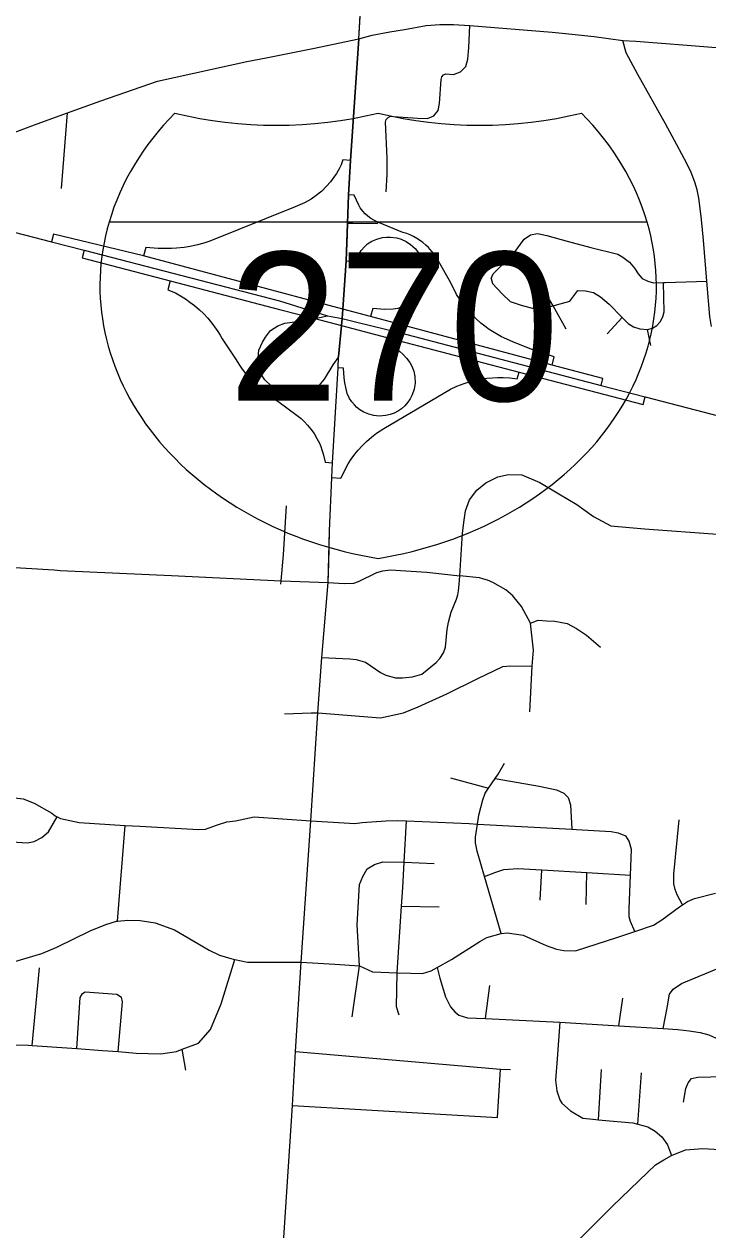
# Model space of a CAD drawing. Extents: x 1755200 to 1902939, y 644115 to 788070.
# Drawn here: x 1840603 to 1845211, y 761034 to 769156 of the extents above; entities that cross this region are included whole.
import ezdxf

# ---------------------------------------------------------------- set-up
doc = ezdxf.new("R2010")
doc.units = 0
for name, color, linetype in [('GM_X_City_Street', 7, 'Continuous'), ('GM_X_Interchange_Ramps', 7, 'Continuous'), ('GM_X_Interstate_Route', 7, 'Continuous'), ('GM_X_Interstate_Shield', 7, 'Continuous'), ('GM_X_State_Route', 7, 'Continuous'), ('GM_X_Township', 7, 'Continuous')]:
    doc.layers.add(name, color=color, linetype=linetype)

msp = doc.modelspace()

# ---------------------------------------------------------------- linework, layer by layer
at = {"layer": 'GM_X_City_Street'}
for points in [[(1842858.3, 769056.1), (1842867.8, 769214)], [(1843043.5, 768026.7), (1843049.7, 768143.3), (1843049.1, 768252.5), (1843037.9, 768495.7), (1843042.8, 768513.7), (1843055.4, 768528.2), (1843073, 768535.7), (1843092.1, 768534.8), (1843252.8, 768522.6), (1843320.5, 768519.9), (1843363, 768538.8), (1843392.6, 768574.8), (1843403, 768620.3), (1843413.7, 768783.4), (1843417.3, 768801), (1843428.9, 768814.6), (1843445.7, 768820.9), (1843496.3, 768817.8), (1843544.2, 768834.6), (1843579.2, 768871.4), (1843593.7, 768920.1), (1843599.3, 768997.1), (1843607.2, 769146.9)], [(1843166.2, 769120.9), (1843311.6, 769147), (1843405.2, 769154.3), (1843496.3, 769153), (1843607.2, 769146.9), (1844162.4, 769102), (1844250.7, 769092.6), (1844443.7, 769071.6), (1844638.3, 769046.5), (1844724.8, 769041.3), (1845070.9, 769013.9), (1845570.7, 768974.1)], [(1842858.3, 769056.1), (1842948, 769081.9), (1843067.6, 769103.3), (1843166.2, 769120.9)], [(1845234.3, 767119.8), (1845224.3, 767187.2), (1845203.7, 767425.6), (1845182, 767700), (1845166.6, 767840.4), (1845156.3, 767933.2), (1845149, 767983.8), (1845137.7, 768040.5), (1845122.2, 768091.1), (1845098.5, 768156.1), (1845068.6, 768216.9), (1845002.3, 768341.9), (1844925.1, 768485.2), (1844738.5, 768817.3), (1844659.6, 768963.4), (1844638.3, 769046.5)], [(1840855, 768049.1), (1840895.5, 768558.6)], [(1843749.3, 767443.5), (1843764.5, 767473), (1843906.2, 767615.8), (1843973.3, 767706.7), (1844015.3, 767736.1), (1844061.5, 767745.9), (1844125.9, 767733.3), (1844263, 767694.1), (1844421.1, 767652.1), (1844603, 767607.4), (1844637.9, 767586.4), (1844681.3, 767552.8), (1844715.7, 767513.3), (1844740.4, 767473), (1844768.3, 767443.1), (1844805.4, 767425.6), (1844844.6, 767414.2), (1844910.7, 767416.3), (1844923.5, 767416.7)], [(1843749.3, 767443.5), (1843760, 767409), (1843823.3, 767338.4), (1843879.4, 767288), (1843952.5, 767263.1), (1844043.7, 767237.5), (1844116, 767244.7), (1844168.4, 767259.5), (1844190.9, 767265.9), (1844280, 767290.4), (1844333.9, 767361.6), (1844385.5, 767360.6), (1844439.2, 767347.2), (1844487.6, 767319.3), (1844545.4, 767270.8), (1844632.1, 767180), (1844674.4, 767139.8), (1844708.4, 767117.1), (1844752.8, 767103.7), (1844804.4, 767099.5), (1844837.4, 767107.8), (1844866.3, 767126.4), (1844889, 767151.1), (1844906.5, 767184.2), (1844915.8, 767218.2), (1844910.7, 767416.3)], [(1844168.4, 767259.5), (1844078.2, 767406.6)], [(1844923.5, 767416.7), (1845203.7, 767425.6)], [(1844254.6, 767101), (1844168.4, 767259.5)], [(1844532, 767070.6), (1844632.1, 767180)], [(1844826.1, 766990.2), (1844804.4, 767099.5)], [(1842655.8, 765523), (1842660.7, 765742.5), (1842676.3, 766101.9), (1842682, 766202), (1842718.3, 766840.5), (1842722.6, 766915.8)], [(1842610.2, 764890.3), (1842798.8, 764881.1), (1842840.9, 764877), (1842902.5, 764857.5), (1843005.1, 764788.7), (1843040, 764770.2), (1843106.7, 764752.7), (1843152.9, 764752.7), (1843219.6, 764759.9), (1843282.2, 764776.4), (1843380.5, 764855), (1843404.8, 764882.4), (1843429.1, 764920.8), (1843442.2, 764959.3), (1843453.3, 765078.7), (1843463.4, 765127.2), (1843480.6, 765195), (1843515.8, 765282.3), (1843524.9, 765311.9), (1843530.6, 765339.3), (1843535.5, 765382.3), (1843540.2, 765439.4), (1843558, 765728), (1843568.3, 765814.7), (1843576.4, 765876.8), (1843603.3, 765952.4), (1843654.6, 766017.2), (1843714, 766065.8), (1843795, 766106.3), (1843867.9, 766122.5), (1843956.9, 766119.8), (1844078.8, 766068.7), (1844205.5, 765992.7), (1844326.5, 765919.5), (1844439.1, 765840.6), (1844557.3, 765775.9), (1844782.6, 765756.1), (1845275.2, 765719.6)], [(1842332.6, 765383.4), (1842334.8, 765405.9), (1842352.1, 765580.3), (1842372.1, 765910.7)], [(1840383.5, 765504.4), (1840387.6, 765505.5), (1840805.3, 765479.3)], [(1842272.8, 759743.5), (1842289.5, 760025.3), (1842410.7, 761872.5), (1842432, 762236.9), (1842469.3, 762837.5), (1842535.6, 763790.2), (1842582.7, 764517.5), (1842610.2, 764890.3), (1842652.9, 765394.3), (1842655.8, 765523)], [(1840805.3, 765479.3), (1840845.8, 765476.7), (1841597, 765441)], [(1841597, 765441), (1842334.8, 765405.9), (1842652.9, 765394.3)], [(1842652.9, 765394.3), (1842759.4, 765387.3), (1842824.2, 765391.3), (1842857.4, 765402.7), (1842979.2, 765462.2), (1843021.1, 765473.1), (1843069.8, 765481.2), (1843317.3, 765464.7), (1843540.2, 765439.4)], [(1844011.7, 764523.1), (1844026.9, 764831.7), (1844035, 764939), (1844015.8, 765120.2), (1843954.1, 765232.5), (1843895.4, 765304.3), (1843849.9, 765344.8), (1843760.7, 765395), (1843725.5, 765410.4), (1843700.9, 765418.2), (1843670.6, 765426.7), (1843540.2, 765439.4)], [(1844015.8, 765120.2), (1844066.3, 765140.4), (1844123, 765136.4), (1844179.6, 765134.3), (1844262.6, 765118.1), (1844325.3, 765085.7), (1844392, 765041.2), (1844487.1, 764960.3)], [(1842537.2, 764516.1), (1842582.7, 764517.5), (1843003.6, 764482.6), (1843160.1, 764517.7), (1843258.3, 764556.4), (1843450.6, 764645.9), (1843656.9, 764745.5), (1843829.6, 764829.7), (1843883.3, 764833.8), (1844026.9, 764831.7)], [(1842356.8, 764510.4), (1842537.2, 764516.1)], [(1843816.7, 763031.1), (1843706.2, 763413.8), (1843656, 763585.4), (1843644.9, 763641.7), (1843643.6, 763679.9), (1843657.1, 763767.9), (1843666.3, 763827.9), (1843694.2, 763931.6), (1843709, 763975.5), (1843733, 764010.3), (1843777.3, 764074.8), (1843797.5, 764104.2), (1843841, 764177.6)], [(1843476.1, 764080), (1843733, 764010.3)], [(1843777.3, 764074.8), (1844073, 764023), (1844190.9, 763998.8), (1844240.6, 763975.8), (1844270.2, 763947.2), (1844285.4, 763896.8), (1844294.2, 763733.3)], [(1840220.2, 763975.8), (1840438.6, 763956.5), (1840596.8, 763937.6), (1840670.5, 763908.2), (1840789.7, 763841.9), (1840813.4, 763823.4), (1840825.4, 763817.2), (1840849.2, 763804.7), (1840975.2, 763778.4), (1841284, 763759.1), (1841382, 763753), (1841780.8, 763731.7), (1841825, 763732.9), (1841899.7, 763759.6), (1841968.3, 763782.5), (1842026.6, 763789.4), (1842153.4, 763815.4), (1842535.6, 763790.2)], [(1840120.5, 763731.9), (1840187.3, 763696.3), (1840247, 763673.2), (1840343.1, 763659.5), (1840625.6, 763640.3), (1840669.9, 763649.5), (1840722.6, 763676.7), (1840767.4, 763716), (1840825.4, 763817.2)], [(1842535.6, 763790.2), (1842759.5, 763775.8), (1842831.5, 763771.3), (1842881.8, 763777.6), (1843039.7, 763789.1), (1843116, 763791.7), (1843179.9, 763789), (1843603.1, 763770.8), (1843657.1, 763767.9), (1844294.2, 763733.3), (1844324.6, 763731.7), (1844559, 763717.4), (1844607, 763708.5), (1844632.9, 763698), (1844656.8, 763687.5)], [(1843117.8, 762766.4), (1843146.2, 763213.8), (1843154.1, 763337.8), (1843164, 763510.1), (1843179.9, 763789)], [(1845040.5, 763224.4), (1845002.9, 763292.2), (1844989.5, 763326.5), (1844980.1, 763364.8), (1844981.3, 763431), (1845017.8, 763795.2)], [(1841233.3, 763114.7), (1841284, 763759.1)], [(1844719.1, 763044.7), (1844688.8, 763111.4), (1844679.3, 763143.7), (1844680.3, 763197.8), (1844688.8, 763424.2), (1844695.3, 763596.6), (1844680.8, 763653.6), (1844656.8, 763687.5)], [(1842863.3, 762813.2), (1842846.8, 763088.8), (1842863.6, 763361.2), (1842884.6, 763414.9), (1842915.6, 763466.5), (1842964.3, 763495.7), (1843020.8, 763512.7), (1843164, 763510.1)], [(1843164, 763510.1), (1843365.6, 763502.4)], [(1843706.2, 763413.8), (1843781.9, 763444.8), (1843836.3, 763461.8), (1843930.8, 763468.1), (1844091.6, 763458.8), (1844395.8, 763441.2), (1844688.8, 763424.2)], [(1844081.4, 763254.8), (1844091.6, 763458.8)], [(1844389.9, 763227.1), (1844395.8, 763441.2)], [(1842469.3, 762837.5), (1842696.8, 762824.7), (1842863.3, 762813.2), (1842951.5, 762772), (1843117.8, 762766.4), (1843206.2, 762763.4), (1843288.4, 762761.9), (1843346.8, 762778.9), (1843386, 762801.3), (1843482.6, 762856.6), (1843673.3, 762977.5), (1843722, 763004.7), (1843816.7, 763031.1), (1843860.9, 763034.3), (1843965, 763020.3), (1844120.2, 762949.3), (1844190, 762926), (1844240, 762915.1), (1844318.2, 762913.6), (1844604.7, 763006.7), (1844719.1, 763044.7), (1844844.8, 763086.5), (1844899.6, 763121.6), (1845019.5, 763209.7), (1845040.5, 763224.4), (1845072.3, 763246.8), (1845120.8, 763266), (1845261.9, 763301.5)], [(1843146.2, 763213.8), (1843400.6, 763211)], [(1839829.5, 762822.6), (1840075.3, 762808.1), (1840251.6, 762796.8), (1840319.9, 762797.6), (1840419.4, 762815.4), (1840503, 762830.4), (1840722.9, 762896.6), (1840823.9, 762938.9), (1841048.5, 763049.1), (1841153.6, 763091.4), (1841226.2, 763114.1), (1841233.3, 763114.7), (1841302.6, 763120.8), (1841384.8, 763119.3), (1841486.8, 763101.4), (1841616.4, 763054.9), (1841747.5, 762978.3), (1841850.7, 762918.3), (1841920.3, 762885), (1841996.2, 762861.6), (1842023.4, 762855.7), (1842108.1, 762837.5), (1842469.3, 762837.5)], [(1844910.3, 762390), (1844935.3, 762529.4), (1844950.9, 762621.4), (1844975.6, 762655), (1845032.5, 762694.1), (1845650.8, 762949.6), (1845836.7, 763024.4), (1845893.2, 763039.4), (1845965.6, 763052.1), (1846027.8, 763051), (1846154.9, 763022.2)], [(1839791.1, 762249.4), (1840067.2, 762232.7), (1840157.4, 762231.1), (1840211.6, 762234.1), (1840243.1, 762240.9), (1840382.8, 762271.1), (1840505.4, 762280.9), (1840629.7, 762278.7), (1840657.6, 762276.7), (1840890.2, 762259.9), (1840958, 762255.3), (1841130.6, 762243.6), (1841236.4, 762235.2), (1841359, 762225.4), (1841523.4, 762220.4), (1841630, 762236.5), (1841667.7, 762250.7), (1841777.5, 762292), (1841859.3, 762384.8), (1841930.6, 762556), (1842023.4, 762855.7)], [(1842813.8, 762469.7), (1842863.3, 762813.2)], [(1840657.6, 762276.7), (1840707.1, 762798.6)], [(1843130.9, 762480), (1843111.9, 762536.5), (1843117.8, 762766.4)], [(1843386, 762801.3), (1843404.2, 762729.7), (1843442.1, 762604.7), (1843477, 762535.9), (1843506.5, 762503.3), (1843532.2, 762480.8), (1843590, 762463.7), (1843712.2, 762457.5), (1844213.6, 762432.3), (1844609.9, 762408.7), (1844910.3, 762390), (1845008.9, 762383.7), (1845085, 762374.3), (1845159, 762362.9), (1845217.4, 762347.7), (1845286.6, 762316.5), (1845328.1, 762281.7), (1845365.5, 762238.9), (1845395.5, 762179.1), (1845402.3, 762069.4), (1845389.8, 761913.6), (1845345.5, 761570.6)], [(1843712.2, 762457.5), (1843742.3, 762681.5)], [(1840958, 762255.3), (1840980.4, 762599.2), (1840997, 762627)], [(1840997, 762627), (1841015.2, 762638.7), (1841228.1, 762621.7), (1841259.3, 762602.2)], [(1841236.4, 762235.2), (1841266.8, 762570), (1841259.3, 762602.2)], [(1844609.9, 762408.7), (1844637.6, 762595)], [(1844213.6, 762432.3), (1844195, 762186), (1844184.5, 762043.8), (1844193.2, 761971.4), (1844212.2, 761910.9), (1844225.9, 761888.6), (1844285.1, 761835.5), (1844368.5, 761787.8), (1844434.5, 761780.7)], [(1841694, 762109), (1841667.7, 762250.7)], [(1842432, 762236.9), (1843812.6, 762117.3), (1843880.8, 762113.5)], [(1843792.8, 761790.2), (1843812.6, 762117.3)], [(1844472.7, 761776.5), (1844492.6, 762114.4)], [(1844738.2, 761746.3), (1844763.1, 762091.4)], [(1845046.4, 761893.8), (1845062.2, 761987.7), (1845076.9, 762025.6), (1845099.4, 762053.2), (1845143.7, 762062.5), (1845402.3, 762069.4)], [(1842410.7, 761872.5), (1843792.8, 761790.2)], [(1844434.5, 761780.7), (1844436.6, 761780.4), (1844472.7, 761776.5), (1844546.7, 761768.5), (1844705, 761755.6), (1844738.2, 761746.3), (1844804.8, 761727.7), (1844854.4, 761698.7), (1844899.9, 761661.8), (1844939.1, 761607), (1844964.4, 761534.9)], [(1844268.5, 760895.3), (1844568.7, 761194.6), (1844803.4, 761421), (1844858.4, 761472.1), (1844913.6, 761506.8), (1844964.4, 761534.9), (1845060.8, 761572.7), (1845177.4, 761582.6), (1845329.7, 761573.8)]]:
    msp.add_lwpolyline(points, dxfattribs=at)
at = {"layer": 'GM_X_Interchange_Ramps'}
for points in [[(1842801.6, 768238.2), (1842751.8, 768241.1), (1842738.6, 768209.2), (1842725.2, 768181.6), (1842707.6, 768150.4), (1842690.8, 768124.6), (1842667.7, 768093.6), (1842641.6, 768063.6), (1842608.2, 768031), (1842571.9, 768001.3), (1842536.8, 767977.2), (1842492, 767951.9), (1842429.9, 767925.5), (1841854.9, 767693.6), (1841814.7, 767680.9), (1841770.9, 767669.2), (1841721.2, 767658.8), (1841680.7, 767652.4), (1841630.6, 767647), (1841595.6, 767644.9), (1841551.3, 767644.1), (1841505.7, 767645.6), (1841423, 767652.5), (1841407.6, 767594.9)], [(1844160.2, 766859.8), (1844174.1, 766914.7), (1844012.6, 766967.8), (1843895.7, 767015.1), (1843819.6, 767049.8), (1843737.7, 767099.8), (1843708.1, 767121.2), (1843681.1, 767142.7), (1843650.2, 767170), (1843620.3, 767199.6), (1843600.1, 767221.8), (1843576.3, 767250.3), (1843557.6, 767274.9), (1843536, 767306.2), (1843517.8, 767335.7), (1843502.4, 767363.2), (1843489.4, 767389), (1843478.6, 767412.4), (1843396.1, 767558.4), (1843384.1, 767579.3), (1843367.8, 767603.7), (1843350.9, 767625.6), (1843327.7, 767651.1), (1843310.6, 767667.5), (1843290.8, 767684.1), (1843268.3, 767700.5), (1843249.3, 767712.6), (1843228, 767724.4), (1843203.4, 767736.1), (1843181.3, 767744.9), (1843155.7, 767753.3), (1842985.6, 767822.4), (1842959.8, 767834.7), (1842940, 767846.4), (1842919.8, 767861.4), (1842901.5, 767878), (1842885.7, 767895.4), (1842868.6, 767918.8), (1842857.7, 767937.5), (1842826.8, 768003.6), (1842788.4, 768005.6)], [(1842985.6, 767822.4), (1842981.2, 767811.6), (1842818.8, 767813.5), (1842781.6, 767813.4)], [(1844490.9, 766721.3), (1844502.8, 766768.3), (1844160.2, 766859.8), (1842937, 767186.5), (1842750.2, 767236.3), (1841407.6, 767594.9), (1840800.8, 767741.5), (1840787, 767689.7)], [(1842772.8, 767562.5), (1842828.3, 767558.8), (1842859.8, 767609.6), (1842875.3, 767630.7), (1842897.3, 767656), (1842918, 767675.9), (1842945.6, 767693.3), (1842979.7, 767708.2), (1843018.4, 767718.2), (1843045.6, 767721.3), (1843072.8, 767721.4), (1843114.2, 767715.6), (1843143.6, 767707), (1843178.6, 767690.9), (1843207.2, 767672.3), (1843237.9, 767644.7), (1843267.5, 767606), (1843287.8, 767564.9), (1843298.2, 767530.5), (1843303.7, 767489.3), (1843301.4, 767442.7), (1843291.9, 767401.9), (1843276.2, 767364.6), (1843256.8, 767333.5), (1843238.3, 767311.1), (1843210, 767285.2), (1843180.7, 767265.6), (1843155.4, 767253.1), (1843121.5, 767241.5), (1843089.5, 767235.4), (1843031, 767234.5), (1842952.4, 767239.8), (1842937, 767186.5)], [(1841007.7, 767632.5), (1840993.9, 767581.1), (1841586.3, 767426.7), (1842332.7, 767232.3), (1842562.4, 767172.2), (1842741.5, 767125.4), (1843124.7, 767025.2), (1843938.1, 766812.4), (1844775.3, 766593.5), (1844788.3, 766644.8)], [(1841586.3, 767426.7), (1841570.9, 767367.2), (1841623.5, 767345), (1841657.6, 767326), (1841689.6, 767306), (1841720.8, 767284.3), (1841750.9, 767261), (1841784.1, 767232.4), (1841811.4, 767206.2), (1841841.2, 767174.4), (1841869.2, 767140.8), (1841887.1, 767116.9), (1841908, 767086.6), (1841924.6, 767060), (1841937.9, 767036.8), (1842032.4, 766893.9), (1842049.3, 766866.1), (1842068.4, 766837.7), (1842085.8, 766814.1), (1842111.6, 766782.1), (1842136.8, 766754.2), (1842160.8, 766730.1), (1842190, 766703.5), (1842216.2, 766681.8), (1842248.1, 766658), (1842274.3, 766640.4), (1842313.2, 766617), (1842443.6, 766520.5), (1842469.3, 766499.4), (1842492.3, 766478), (1842513.6, 766455.3), (1842535.8, 766428.3), (1842557.5, 766397.6), (1842576.3, 766366), (1842592.6, 766333.3), (1842601.8, 766311.5), (1842610.3, 766288.5), (1842618.7, 766260.9), (1842631.8, 766204.8), (1842682, 766202)], [(1843124.7, 767025.2), (1843109, 766970.8), (1843135.5, 766950.2), (1843154.1, 766933.4), (1843180, 766906.4), (1843201.6, 766877.2), (1843215.2, 766852.2), (1843228.1, 766818.3), (1843235.7, 766782), (1843237.3, 766738), (1843231.4, 766697.9), (1843218.3, 766658.1), (1843204.7, 766631.4), (1843189.6, 766609), (1843167.8, 766584.1), (1843146.3, 766565.2), (1843125.9, 766551), (1843097.5, 766535.9), (1843069.5, 766525.5), (1843039.9, 766518.7), (1842996, 766515.6), (1842960.4, 766519.1), (1842926.4, 766527.7), (1842891.7, 766542.5), (1842865.8, 766558.3), (1842846.2, 766573.6), (1842828.6, 766590.7), (1842811.2, 766611.6), (1842795.9, 766635.2), (1842781.1, 766667.1), (1842770.7, 766708.6), (1842764.9, 766739.9), (1842760.4, 766773.6), (1842755.5, 766838.4), (1842718.3, 766840.5)], [(1842676.3, 766101.9), (1842736.7, 766098.5), (1842787.5, 766193.4), (1842807.5, 766225.6), (1842830.7, 766258.3), (1842854, 766287.3), (1842880.2, 766316.2), (1842909.4, 766344.8), (1842943.2, 766373.8), (1842978.3, 766400.1), (1843027.9, 766431.3), (1843477.3, 766697.2), (1843519.1, 766716.7), (1843567.5, 766735.5), (1843603, 766746.8), (1843641.5, 766756.9), (1843681.2, 766765), (1843722.1, 766770.9), (1843759.2, 766774.3), (1843793.3, 766775.7), (1843830.5, 766775.4), (1843876, 766772.5), (1843926.3, 766765.8), (1843938.1, 766812.4)]]:
    msp.add_lwpolyline(points, dxfattribs=at)
at = {"layer": 'GM_X_Interstate_Route'}
for points in [[(1839354.9, 768060.9), (1840787, 767689.7)], [(1840787, 767689.7), (1841007.7, 767632.5)], [(1841007.7, 767632.5), (1842323.3, 767292), (1842546.3, 767222.2)], [(1842546.3, 767222.2), (1842647.6, 767190.4), (1842745.9, 767173.7)], [(1842745.9, 767173.7), (1842845.9, 767149.2)], [(1842845.9, 767149.2), (1843139.8, 767077), (1844490.9, 766721.3)], [(1844490.9, 766721.3), (1844788.3, 766644.8)], [(1844788.3, 766644.8), (1845462.3, 766471.3), (1845988.2, 766345), (1847736.4, 765879.5), (1848451.3, 765691.6), (1848529.4, 765671.3)]]:
    msp.add_lwpolyline(points, dxfattribs=at)
at = {"layer": 'GM_X_Interstate_Shield'}
msp.add_line((1844801.6, 767822.5), (1841175.6, 767822.5), dxfattribs=at)
msp.add_line((1844801.6, 767822.5), (1841175.6, 767822.5), dxfattribs=at)
for centre, start_param, end_param in [((1843457.4, 767394), 2.47259, 2.911027), ((1842303.7, 770350.1), 4.415841, 5.008937), ((1843673.5, 770350.1), 4.415841, 5.008937), ((1842519.9, 767394), 0.230566, 0.669003), ((1843457.4, 767394), 2.911027, 4.511031), ((1842519.9, 767394), 4.913747, 6.513751)]:
    msp.add_ellipse(centre, major_axis=(2343.8, 0), ratio=0.8, start_param=start_param, end_param=end_param, dxfattribs=at)
at = {"layer": 'GM_X_State_Route'}
for points in [[(1838657.8, 767760.2), (1838732.4, 767771.5), (1838800.9, 767797.2), (1838915.1, 767820.1), (1838989.3, 767851.4), (1839354.9, 768060.9), (1839591.4, 768205.5), (1839742.6, 768271.1), (1839873.9, 768308.2), (1839990.9, 768336.8), (1840219.3, 768345.4), (1840296.3, 768353.9), (1840381.9, 768368.2), (1840464.7, 768399.6), (1840690.1, 768485.3), (1840895.5, 768558.6), (1841119.9, 768638.8), (1841501.5, 768771.7), (1842102.9, 768904), (1842233.4, 768929.7), (1842548.2, 768990.8), (1842858.3, 769056.1)], [(1842858.3, 769056.1), (1842801.6, 768238.2), (1842788.4, 768005.6), (1842781.6, 767813.4), (1842779.1, 767741.7)], [(1842779.1, 767741.7), (1842772.8, 767562.5), (1842750.2, 767236.3), (1842745.9, 767173.7), (1842741.5, 767125.4), (1842722.6, 766915.8)], [(1842722.6, 766915.8), (1842683.2, 766860.2), (1842625.9, 766763.5), (1842579.4, 766711.6), (1842536.4, 766684.7), (1842489.8, 766666.8), (1842411, 766657.8), (1842373.4, 766663.2), (1842300.1, 766700.8), (1842267.8, 766718.7), (1842224.8, 766759.9), (1842192.6, 766811.9), (1842178.3, 766883.5), (1842185.5, 766960.6), (1842208.7, 767014.3), (1842230.2, 767046.5), (1842264.2, 767091.3), (1842312.6, 767123.6), (1842360.9, 767141.5), (1842409.3, 767148.6), (1842502.4, 767159.4), (1842562.4, 767172.2), (1842647.6, 767190.4)]]:
    msp.add_lwpolyline(points, dxfattribs=at)
at = {"layer": 'GM_X_Township'}
msp.add_lwpolyline([(1842289.5, 760025.3), (1842410.7, 761872.5), (1842432, 762236.9), (1842469.3, 762837.5), (1842535.6, 763790.2), (1842582.7, 764517.5), (1842610.2, 764890.3), (1842652.9, 765394.3), (1842660.6, 765742.5), (1842676.3, 766101.9), (1842682, 766202), (1842718.3, 766840.5), (1842722.6, 766915.8), (1842741.5, 767125.4), (1842745.9, 767173.7), (1842750.2, 767236.3), (1842772.8, 767562.5), (1842781.6, 767813.4), (1842788.4, 768005.6), (1842801.6, 768238.2), (1842858.3, 769056.1), (1843058.1, 772380.8)], dxfattribs=at)

# ---------------------------------------------------------------- texts
at = {"layer": 'GM_X_Interstate_Shield'}
msp.add_text('270', height=1000, dxfattribs=at).set_placement((1841978.7, 766619.4))

doc.saveas('drawing.dxf')
